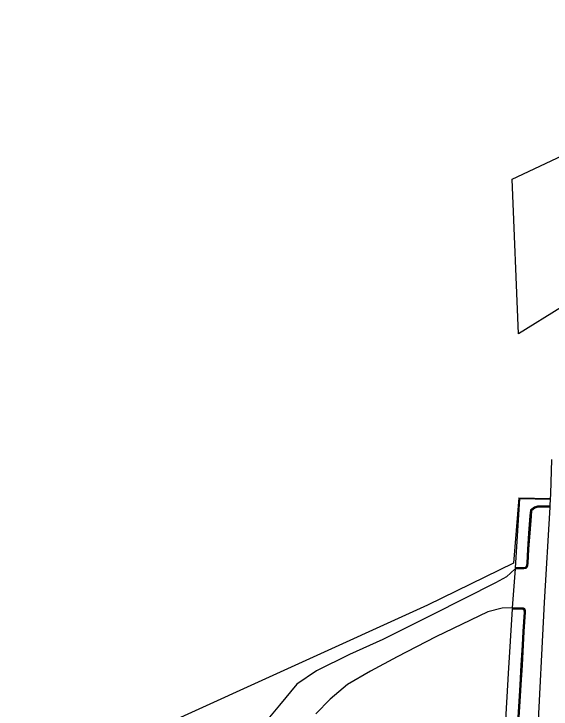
# Model space of a CAD drawing. Extents: x 368532 to 392481, y 10654822 to 10676899.
# Drawn here: x 388868.9 to 389114.3, y 10659005.7 to 10659323.3 of the extents above; entities that cross this region are included whole.
import ezdxf

# ---------------------------------------------------------------- set-up
doc = ezdxf.new("R2010")
doc.units = 0
for name, color, linetype in [('p_dtm obscured area', 7, 'Continuous'), ('p_dtm sidewalk', 7, 'Continuous'), ('p_road - paved curb', 7, 'Continuous'), ('p_road dirt road', 7, 'Continuous'), ('p_structure fence', 7, 'Continuous')]:
    doc.layers.add(name, color=color, linetype=linetype)

msp = doc.modelspace()

# ---------------------------------------------------------------- linework, layer by layer
at = {"layer": 'p_dtm obscured area'}
for points in [[(389119.13, 10659189.3), (389099.49, 10659177.1), (389096.54, 10659247.74), (389257.28, 10659323.28)], [(389108.16, 10658991.73), (389111.26, 10659054.4), (389113.9, 10659097.9), (389113.9, 10659098.05), (389113.9, 10659098.4), (389113.96, 10659098.83), (389114.19, 10659104.04), (389114.72, 10659119.74)]]:
    msp.add_lwpolyline(points, dxfattribs=at)
at = {"layer": 'p_dtm sidewalk'}
for p, q in [((389099.87, 10659101.71), (389097.91, 10659070.29)), ((389114.07, 10659101.44), (389099.87, 10659101.71)), ((389096.62, 10659051.45), (389094.75, 10659022.01)), ((389094.75, 10659022.01), (389092.41, 10658982.91))]:
    msp.add_line(p, q, dxfattribs=at)
at = {"layer": 'p_road - paved curb'}
for p, q in [((389108.14, 10659098.43), (389106.75, 10659097.97)), ((389113.9, 10659098.4), (389108.14, 10659098.43)), ((389105, 10659096.59), (389104.69, 10659093.93)), ((389106.75, 10659097.97), (389105, 10659096.59)), ((389105.33, 10659096.41), (389105.04, 10659093.89)), ((389105.47, 10659096.33), (389105.19, 10659093.88)), ((389106.92, 10659097.65), (389105.33, 10659096.41)), ((389106.99, 10659097.52), (389105.47, 10659096.33)), ((389108.2, 10659098.08), (389106.92, 10659097.65)), ((389108.22, 10659097.93), (389106.99, 10659097.52)), ((389113.9, 10659098.05), (389108.2, 10659098.08)), ((389113.9, 10659097.9), (389108.22, 10659097.93)), ((389104.69, 10659093.93), (389104.08, 10659086.14)), ((389105.04, 10659093.89), (389104.43, 10659086.11)), ((389105.19, 10659093.88), (389104.58, 10659086.1)), ((389104.08, 10659086.14), (389103.57, 10659078.82)), ((389104.43, 10659086.11), (389103.92, 10659078.8)), ((389104.58, 10659086.1), (389104.07, 10659078.79)), ((389103.57, 10659078.82), (389103.23, 10659072.42)), ((389103.92, 10659078.8), (389103.58, 10659072.39)), ((389104.07, 10659078.79), (389103.73, 10659072.38)), ((389097.91, 10659069.79), (389096.61, 10659051.95)), ((389099.34, 10659070.29), (389097.91, 10659070.29)), ((389099.33, 10659069.94), (389097.91, 10659069.94)), ((389099.33, 10659069.79), (389097.91, 10659069.79)), ((389101.87, 10659069.87), (389099.33, 10659069.94)), ((389101.89, 10659069.72), (389099.33, 10659069.79)), ((389101.83, 10659070.22), (389099.34, 10659070.29)), ((389102.52, 10659070.4), (389101.83, 10659070.22)), ((389102.67, 10659070.08), (389101.87, 10659069.87)), ((389102.74, 10659069.94), (389101.89, 10659069.72)), ((389102.88, 10659070.67), (389102.52, 10659070.4)), ((389103.17, 10659070.44), (389102.67, 10659070.08)), ((389103.29, 10659070.35), (389102.74, 10659069.94)), ((389103.12, 10659071.27), (389102.88, 10659070.67)), ((389103.23, 10659072.42), (389103.12, 10659071.27)), ((389103.46, 10659071.19), (389103.17, 10659070.44)), ((389103.61, 10659071.15), (389103.29, 10659070.35)), ((389103.58, 10659072.39), (389103.46, 10659071.19)), ((389103.73, 10659072.38), (389103.61, 10659071.15)), ((389096.61, 10659051.95), (389099.78, 10659052)), ((389096.61, 10659051.8), (389099.78, 10659051.85)), ((389096.62, 10659051.45), (389099.77, 10659051.5)), ((389099.77, 10659051.5), (389101.44, 10659051.42)), ((389099.78, 10659052), (389101.56, 10659051.92)), ((389099.78, 10659051.85), (389101.52, 10659051.77)), ((389101.44, 10659051.42), (389101.79, 10659051.26)), ((389101.52, 10659051.77), (389102.08, 10659051.51)), ((389101.56, 10659051.92), (389102.21, 10659051.62)), ((389101.79, 10659051.26), (389101.96, 10659050.64)), ((389101.96, 10659050.64), (389102.03, 10659049.93)), ((389102.08, 10659051.51), (389102.3, 10659050.7)), ((389102.21, 10659051.62), (389102.45, 10659050.73)), ((389102.3, 10659050.7), (389102.38, 10659049.94)), ((389102.45, 10659050.73), (389102.53, 10659049.94)), ((389102.03, 10659049.93), (389101.45, 10659041.15)), ((389102.38, 10659049.94), (389101.8, 10659041.13)), ((389102.53, 10659049.94), (389101.95, 10659041.12)), ((389101.45, 10659041.15), (389101.15, 10659034.98)), ((389101.8, 10659041.13), (389101.5, 10659034.96)), ((389101.95, 10659041.12), (389101.65, 10659034.95)), ((389101.15, 10659034.98), (389100.59, 10659025.84)), ((389101.5, 10659034.96), (389100.94, 10659025.82)), ((389101.65, 10659034.95), (389101.09, 10659025.81)), ((389100.59, 10659025.84), (389099.99, 10659016.83)), ((389100.94, 10659025.82), (389100.34, 10659016.81)), ((389101.09, 10659025.81), (389100.49, 10659016.8)), ((389099.99, 10659016.83), (389099.75, 10659011.64)), ((389100.34, 10659016.81), (389100.1, 10659011.62)), ((389100.49, 10659016.8), (389100.25, 10659011.61)), ((389099.75, 10659011.64), (389099.11, 10659002.03)), ((389100.1, 10659011.62), (389099.46, 10659002.01)), ((389100.25, 10659011.61), (389099.61, 10659002))]:
    msp.add_line(p, q, dxfattribs=at)
at = {"layer": 'p_road dirt road'}
for p, q in [((389097.91, 10659069.79), (389093.97, 10659066.17)), ((389088.96, 10659063.38), (389060.39, 10659048.93)), ((389093.97, 10659066.17), (389088.96, 10659063.38)), ((389091.96, 10659051.83), (389085.44, 10659050.13)), ((389096.61, 10659051.95), (389091.96, 10659051.83)), ((389060.39, 10659048.93), (389037.45, 10659037.58)), ((389085.44, 10659050.13), (389061.66, 10659038.66)), ((389061.66, 10659038.66), (389044.02, 10659029.62)), ((389037.45, 10659037.58), (389022.25, 10659030.59)), ((389022.25, 10659030.59), (389007.11, 10659023.2)), ((389044.02, 10659029.62), (389031.77, 10659022.97)), ((389007.11, 10659023.2), (388998.26, 10659017.08)), ((389031.77, 10659022.97), (389021.32, 10659016.92)), ((388998.26, 10659017.08), (388990.31, 10659007.56)), ((389021.32, 10659016.92), (389013.48, 10659010.22)), ((389013.48, 10659010.22), (389006.87, 10659003.6)), ((388990.31, 10659007.56), (388983.38, 10658999.33))]:
    msp.add_line(p, q, dxfattribs=at)
at = {"layer": 'p_structure fence'}
for p, q in [((389099.66, 10659102.18), (389097.2, 10659072.43)), ((389099.66, 10659102.18), (389114.09, 10659101.85)), ((389097.2, 10659072.43), (389057.95, 10659053.26)), ((389057.95, 10659053.26), (388868.94, 10658967.34))]:
    msp.add_line(p, q, dxfattribs=at)

doc.saveas('drawing.dxf')
